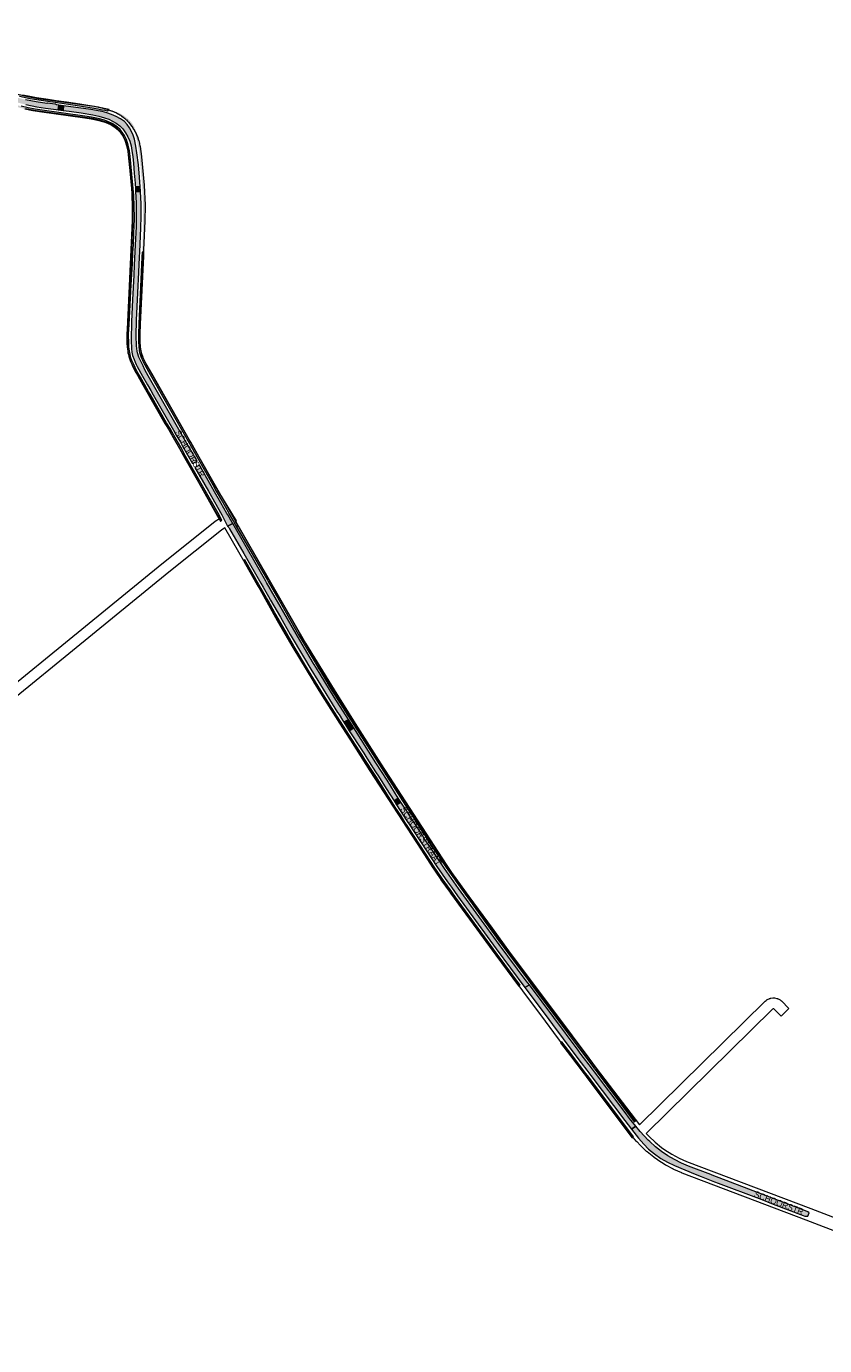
# Paper-space layout 'Layout1' of a CAD drawing. Header units: metres. Extents: x 123097 to 144122, y 392739 to 407589.
# Tile 487 of 510: x 136581 to 137538, y 402605 to 404188. Entities that reach past the tile are written whole.
import ezdxf
from ezdxf.enums import TextEntityAlignment as Align

# ---------------------------------------------------------------- set-up
doc = ezdxf.new("R2010")
doc.units = ezdxf.units.M
doc.header["$MEASUREMENT"] = 0
for name, color, linetype, lineweight in [('gs-anno-wegen algemeen tekst', 7, 'Continuous', 0), ('gs-knt-aanvullende hoofdweg', 7, 'Continuous', 0), ('gs-knt-wegen algemeen', 7, 'Continuous', 0), ('ir-ARC-asfalt-hoofdwegen-te inspecteren', 5, 'Continuous', 0), ('ir-ARC-beton-hoofdwegen-te inspecteren', 253, 'Continuous', 0)]:
    doc.layers.add(name, color=color, linetype=linetype, lineweight=lineweight)
doc.styles.add('Style-Arial', font='arial.ttf')

psp = doc.layouts.get("Layout1")

# ---------------------------------------------------------------- hatches: boundary and pattern name
at = {"layer": 'ir-ARC-asfalt-hoofdwegen-te inspecteren', "linetype": 'Continuous', "lineweight": 13}
for points in [[(136561.31, 404099.131), (136564.173, 404098.255), (136567.052, 404097.416), (136579.977, 404094.155), (136593.072, 404091.665), (136603.651, 404090.088), (136616.39, 404088.3), (136618.895, 404087.969), (136619.619, 404093.682), (136616.612, 404094.096), (136615.77, 404094.498), (136614.946, 404094.599), (136606.018, 404095.78), (136605.757, 404095.887), (136605.174, 404095.691), (136592.408, 404097.492), (136579.76, 404099.995), (136567.27, 404103.192), (136566.278, 404103.844), (136566.012, 404103.946), (136556.667, 404107.099), (136556.105, 404107.266), (136555.376, 404107.276), (136546.494, 404110.766), (136537.764, 404114.62), (136529.2, 404118.83), (136523.034, 404122.077), (136522.592, 404122.173), (136515.712, 404125.808), (136508.043, 404129.941), (136484.771, 404143.138), (136474.031, 404149.25), (136473.573, 404149.222), (136448.905, 404163.178), (136447.736, 404164.316), (136447.225, 404164.591), (136441.47, 404167.918), (136440.647, 404168.009), (136413.909, 404183.423), (136407.761, 404186.94), (136403.411, 404182.485), (136494.269, 404130.669), (136501.762, 404126.523), (136502.147, 404126.304), (136502.91, 404126.109), (136514.609, 404119.931), (136526.356, 404113.847), (136535.389, 404109.342), (136544.612, 404105.243), (136554.009, 404101.557), (136555.326, 404101.097), (136558.311, 404100.093)], [(136711.408, 403995.522), (136717.28, 403995.876), (136716.916, 404001.184), (136716.454, 404007.192), (136715.044, 404021.742), (136713.304, 404036.257), (136712.001, 404044.473), (136710.221, 404052.6), (136708.849, 404057.359), (136706.932, 404061.926), (136704.495, 404066.238), (136701.573, 404070.237), (136698.204, 404073.868), (136693.366, 404077.224), (136688.217, 404080.08), (136682.808, 404082.406), (136677.194, 404084.179), (136674.181, 404084.998), (136671.16, 404085.783), (136664.684, 404087.272), (136658.133, 404088.383), (136625.347, 404092.894), (136624.703, 404087.203), (136632.116, 404086.224), (136646.256, 404084.183), (136660.358, 404081.894), (136667.502, 404080.414), (136674.516, 404078.403), (136679.428, 404076.697), (136684.127, 404074.469), (136688.556, 404071.744), (136692.663, 404068.555), (136696.4, 404064.939), (136699.697, 404060.332), (136702.454, 404055.382), (136704.634, 404050.153), (136706.212, 404044.712), (136707.166, 404039.127), (136708.165, 404031.471), (136709.024, 404023.798), (136710.147, 404011.906), (136711.12, 404000), (136711.338, 403997.041)], [(136717.617, 403990.111), (136711.675, 403989.746), (136712.302, 403976.169), (136712.402, 403958.391), (136712.368, 403956.774), (136712.219, 403949.644), (136712.183, 403947.933), (136711.298, 403925.702), (136710.904, 403918.149), (136710.133, 403901.362), (136709.595, 403889.606), (136708.065, 403859.854), (136706.777, 403834.017), (136706.328, 403811.695), (136706.66, 403801.017), (136707.108, 403797.079), (136708.074, 403793.235), (136709.802, 403788.208), (136711.019, 403785.215), (136712.442, 403782.315), (136713.537, 403780.057), (136719.996, 403768.549), (136726.042, 403757.961), (136729.821, 403751.341), (136732.8, 403746.129), (136757.065, 403703.658), (136760.507, 403697.635), (136765.37, 403689.122), (136767.973, 403684.566), (136779.973, 403663.562), (136785.351, 403666.545), (136776.177, 403682.605), (136773.234, 403687.757), (136726.826, 403768.977), (136722.893, 403776.101), (136720.602, 403780.721), (136717.777, 403786.417), (136715.503, 403791.001), (136713.905, 403796.365), (136713.5, 403798.466), (136712.723, 403804.919), (136712.271, 403816.599), (136712.827, 403835.521), (136714.499, 403868.42), (136715.664, 403893.266), (136716.39, 403911.295), (136716.679, 403917.408), (136717.93, 403945.982), (136718.352, 403960.512), (136718.21, 403975.048)], [(136821.274, 403603.663), (136813.957, 403616.471), (136806.502, 403629.524), (136802.28, 403636.913), (136788.168, 403661.614), (136782.771, 403658.667), (136798.962, 403630.328), (136815.165, 403601.883), (136822.124, 403588.573), (136828.129, 403591.702), (136827.355, 403593.051), (136822.259, 403601.94)], [(136881.455, 403486.142), (136885.405, 403479.258), (136897.22, 403458.67), (136912.935, 403431.877), (136922.04, 403416.976), (136930.332, 403403.405), (136954.039, 403365.088), (136955.759, 403362.398), (136960.092, 403355.616), (136961.39, 403353.194), (136966.939, 403356.594), (136950.098, 403383.179), (136933.03, 403410.96), (136928.683, 403418.142), (136925.296, 403423.739), (136917.01, 403437.43), (136904.129, 403459.148), (136868.809, 403520.75), (136867.782, 403522.541), (136831.403, 403585.991), (136828.129, 403591.702), (136822.124, 403588.573), (136822.57, 403587.719), (136823.609, 403586.673), (136824.442, 403585.457), (136841.614, 403555.483), (136841.658, 403555.501), (136862.081, 403519.908), (136864.798, 403515.173), (136871.274, 403503.887), (136873.588, 403499.853)], [(136989.176, 403310.105), (136999.619, 403293.764), (137002.951, 403288.551), (137012.313, 403273.902), (137021.734, 403258.994), (137026.82, 403262.149), (137013.457, 403283.566), (137000, 403304.557), (136973.412, 403346.346), (136968.013, 403342.803), (136974.296, 403333.39), (136977.165, 403328.9), (136985.37, 403316.061)], [(137178.712, 403035.146), (137184.113, 403038.179), (137180.444, 403043.099), (137147.871, 403086.781), (137099.192, 403153.761), (137082.241, 403177.64), (137064.531, 403204.2), (137057.977, 403213.922), (137056.235, 403216.781), (137037.133, 403246.707), (137036.695, 403247.313), (137035.399, 403248.954), (137029.886, 403257.448), (137024.82, 403254.26), (137037.147, 403235.04), (137040.531, 403229.745), (137044.151, 403224.08), (137061.011, 403198.389), (137068.71, 403186.853), (137071.568, 403182.572), (137073.21, 403180.111), (137085.991, 403161.6), (137090.474, 403155.355), (137097.983, 403144.894), (137144.292, 403081.31)], [(137298.736, 402875.323), (137306.697, 402864.94), (137311.653, 402868.695), (137304.363, 402877.956), (137298.831, 402884.901), (137260.926, 402935.335), (137259.705, 402936.96), (137245.132, 402956.35), (137242.44, 402959.96), (137184.113, 403038.179), (137178.712, 403035.146), (137183.923, 403028.157), (137207.406, 402996.661), (137211.799, 402990.77), (137237.389, 402956.448), (137246.111, 402944.75), (137253.037, 402935.749), (137257.975, 402929.326)]]:
    psp.add_hatch(color=5, dxfattribs=at).paths.add_polyline_path(points, flags=0)
at = {"layer": 'ir-ARC-asfalt-hoofdwegen-te inspecteren', "linetype": 'Continuous', "lineweight": 13, "extrusion": (0, 0, -1)}
psp.add_hatch(color=5, dxfattribs=at).paths.add_polyline_path([(-137375.071, 402820.885), (-137366.554, 402824.443), (-137358.293, 402828.56), (-137350.323, 402833.217), (-137342.681, 402838.393), (-137335.399, 402844.066), (-137328.511, 402850.21), (-137326.712, 402852.067), (-137321.912, 402857.129), (-137317.124, 402862.319), (-137311.746, 402868.577), (-137311.653, 402868.695), (-137306.697, 402864.94), (-137315.009, 402854.207), (-137321.299, 402846.926), (-137326.911, 402841.203), (-137334.059, 402835.309), (-137341.678, 402830.039), (-137349.714, 402825.428), (-137358.11, 402821.511), (-137383.02, 402811.011), (-137390.357, 402808.112), (-137406.121, 402802.007), (-137410.673, 402800.471), (-137459.639, 402781.887), (-137469.606, 402777.887), (-137476.649, 402775.172), (-137512.714, 402761.405), (-137514.725, 402760.637), (-137518.2, 402760.715), (-137519.835, 402764.896), (-137518.242, 402765.995), (-137517.538, 402766.267), (-137491.562, 402776.313), (-137403.332, 402810.057), (-137401.797, 402810.645)], flags=0)
at = {"layer": 'ir-ARC-beton-hoofdwegen-te inspecteren', "linetype": 'Continuous', "lineweight": 13}
for points in [[(136606.358, 404098.258), (136615.257, 404096.959), (136644.455, 404092.679), (136664.098, 404089.551), (136671.708, 404088.08), (136674.817, 404087.385), (136677.909, 404086.612), (136680.053, 404088.119), (136678.101, 404088.661), (136676.139, 404089.171), (136670.331, 404090.487), (136664.468, 404091.525), (136644.807, 404094.672), (136628.906, 404096.936), (136616.424, 404098.787), (136606.781, 404100.216), (136592.66, 404102.341), (136586.731, 404103.417), (136576.45, 404105.551), (136566.319, 404108.308), (136563.167, 404109.303), (136560.034, 404110.358), (136559.027, 404110.712), (136550.389, 404114.037), (136541.91, 404117.747), (136533.607, 404121.837), (136531.732, 404122.813), (136528.105, 404124.676), (136528.435, 404125.226), (136523.104, 404128.024), (136510.825, 404134.763), (136474.815, 404155.006), (136474.532, 404154.457), (136454.185, 404166.008), (136454.511, 404166.56), (136416.833, 404188.006), (136415.313, 404185.74), (136442.942, 404170.072), (136448.543, 404166.891), (136475.401, 404151.631), (136486.122, 404145.541), (136518.22, 404127.635), (136524.252, 404124.378), (136530.428, 404121.177), (136531.627, 404120.557), (136539.948, 404116.411), (136548.446, 404112.642), (136557.104, 404109.257), (136557.378, 404109.162), (136562.491, 404107.391), (136566.716, 404106.065), (136572.295, 404104.49), (136585.279, 404101.62), (136598.394, 404099.42)], [(136705.8, 403904.477), (136707.753, 403903.007), (136708.485, 403916.854), (136708.957, 403925.792), (136709.669, 403939.263), (136709.977, 403949.696), (136710.154, 403955.714), (136710.171, 403956.829), (136710.199, 403958.592), (136710.095, 403971.865), (136709.484, 403985.125), (136705.188, 404031.9), (136704.261, 404038.853), (136702.74, 404045.701), (136700.635, 404052.393), (136698.438, 404056.924), (136695.69, 404061.143), (136693.081, 404064.323), (136690.023, 404067.074), (136686.83, 404069.505), (136683.395, 404071.58), (136678.963, 404073.637), (136674.375, 404075.317), (136666.661, 404077.455), (136658.844, 404079.181), (136650.947, 404080.491), (136599.452, 404087.492), (136591.074, 404088.561), (136582.772, 404090.111), (136574.573, 404092.136), (136566.321, 404094.288), (136565.866, 404092.294), (136572.239, 404090.574), (136578.661, 404089.048), (136588.333, 404087.202), (136599.162, 404085.486), (136650.59, 404078.481), (136658.366, 404077.194), (136666.064, 404075.499), (136673.662, 404073.4), (136678.007, 404071.817), (136682.207, 404069.881), (136685.536, 404067.898), (136688.638, 404065.575), (136691.538, 404063.007), (136694.003, 404060.019), (136696.642, 404055.989), (136698.742, 404051.653), (136700.777, 404045.126), (136702.259, 404038.452), (136703.177, 404031.677), (136707.468, 403985.075), (136707.867, 403977.106), (136708.112, 403969.253), (136708.091, 403955.768), (136707.996, 403950.9), (136707.727, 403940.744)], [(136833.308, 403587.052), (136833.769, 403590.289), (136831.558, 403594.135), (136832.867, 403594.902), (136805.942, 403638.992), (136777.825, 403689.163), (136776.48, 403691.563), (136730.963, 403771.502), (136728.202, 403776.351), (136724.35, 403783.093), (136722.994, 403785.541), (136721.573, 403788.484), (136719.714, 403792.961), (136718.386, 403797.623), (136717.608, 403802.408), (136717.13, 403810.684), (136717.158, 403818.974), (136717.59, 403830.929), (136721.407, 403912.309), (136721.559, 403915.532), (136721.643, 403917.33), (136719.609, 403917.317), (136719.319, 403911.117), (136715.569, 403830.991), (136715.139, 403819.046), (136715.128, 403809.673), (136715.375, 403804.289), (136716.102, 403798.949), (136716.527, 403796.826), (136716.791, 403795.675), (136717.076, 403794.535), (136718.348, 403790.929), (136719.836, 403787.407), (136721.193, 403784.628), (136722.684, 403781.92), (136725.228, 403777.444), (136729.23, 403770.336), (136774.893, 403690.261), (136778.459, 403683.898), (136804.173, 403637.976), (136808.333, 403630.547), (136815.806, 403617.489), (136823.13, 403604.75), (136824.118, 403603.031), (136829.19, 403594.213)], [(136813.582, 403593.882), (136815.28, 403595.812), (136812.174, 403601.405), (136810.127, 403600.339), (136813.193, 403595.121)], [(137040.096, 403246.252), (137041.808, 403247.248), (136948.838, 403392.501), (136936.47, 403412.979), (136920.13, 403440.369), (136910.03, 403457.649), (136833.769, 403590.289), (136833.308, 403587.052), (136869.741, 403523.709), (136870.762, 403521.933), (136883.377, 403500), (136906.616, 403459.097), (136927.097, 403424.8), (136930.451, 403419.172), (136934.749, 403411.959), (136947.169, 403391.429), (137039.043, 403247.898)], [(136842.762, 403548.25), (136841.035, 403547.27), (136843.358, 403543.034), (136857.622, 403517.903), (136860.56, 403512.683), (136881.556, 403475.471), (136890.879, 403459.185), (136900.313, 403442.964), (136924.179, 403403.374), (136925.079, 403401.88), (136935.609, 403384.888), (136951.419, 403359.8), (136956.431, 403352.029), (136997.108, 403288.951), (136998.962, 403286.076), (137034.036, 403231.689), (137034.757, 403233.498), (137030.105, 403240.821), (137023.259, 403251.452), (137000.645, 403287.157), (136997.376, 403292.228), (136986.839, 403308.568), (136982.976, 403314.559), (136974.705, 403327.385), (136971.875, 403331.774), (136957.533, 403354.014), (136953.17, 403360.78), (136937.278, 403385.97), (136927.529, 403401.68), (136919.241, 403415.344), (136902.015, 403444.048), (136892.55, 403460.319), (136882.598, 403477.743), (136878.731, 403484.586), (136870.986, 403498.309), (136868.698, 403502.371), (136862.272, 403513.74), (136859.579, 403518.488), (136842.808, 403548.095)], [(137058.274, 403218.05), (137066.44, 403205.518), (137084.302, 403179.039), (137104.99, 403149.669), (137149.58, 403088.329), (137182.31, 403044.454), (137185.961, 403039.562), (137215.473, 403000), (137244.245, 402961.612), (137261.516, 402938.57), (137261.631, 402938.416), (137262.843, 402936.801), (137309.907, 402874.058), (137311.554, 402875.278), (137245.732, 402963.006), (137217.976, 403000), (137151.221, 403089.43), (137106.55, 403150.889), (137085.93, 403180.169), (137067.732, 403207.169), (137054.775, 403227.047), (137044.33, 403243.309), (137041.808, 403247.248), (137040.096, 403246.252), (137051.152, 403228.98)], [(137089.552, 403148.221), (137143.701, 403073.739), (137171.232, 403036.848), (137172.86, 403037.94), (137145.3, 403074.889), (137095.657, 403143.205), (137090.93, 403149.71), (137088.876, 403152.626), (137079.492, 403165.95), (137069.267, 403181.003), (137066.373, 403185.264), (137038.315, 403228.269), (137034.757, 403233.498), (137034.036, 403231.689), (137036.33, 403228.131), (137042.127, 403219.142), (137065.459, 403183.058), (137067.635, 403179.858), (137077.861, 403164.82), (137087.399, 403151.278)], [(137307.3, 402854.798), (137308.923, 402856.079), (137255.247, 402927.328), (137250.4, 402933.768), (137234.916, 402954.295), (137223.038, 402969.985), (137221.407, 402968.802), (137233.294, 402953.067), (137249.65, 402931.417), (137252.077, 402928.154), (137276.953, 402895.179)]]:
    psp.add_hatch(color=252, dxfattribs=at).paths.add_polyline_path(points, flags=0)
h = psp.add_hatch(color=252, dxfattribs=at)
h.paths.add_polyline_path([(136680.053, 404088.119), (136677.909, 404086.612, -0.03933694), (136690.327, 404082.634, -0.07595898), (136701.037, 404075.653, -0.05095444), (136705.554, 404070.967, -0.08401797), (136710.292, 404061.702, -0.02479964), (136712.604, 404053.446, -0.03088721), (136715.873, 404035.825), (136716.571, 404030.313), (136717.169, 404024.79), (136718.71, 404007.42), (136719.188, 404001.321), (136719.93, 403991.416), (136720.572, 403974.274), (136720.67, 403954.5), (136720.394, 403937.347), (136719.965, 403924.921), (136719.609, 403917.317), (136721.643, 403917.33), (136721.995, 403924.842), (136722.432, 403937.388, 0.01127019), (136722.577, 403973.856, 0.01564286), (136721.38, 404000), (136721.146, 404002.899), (136720.855, 404006.209), (136719.207, 404024.953, 0.02128319), (136714.561, 404053.912, 0.04844607), (136710.564, 404066.292, 0.11971207), (136702.341, 404077.155, 0.07230538), (136691.861, 404084.096, 0.0248699)])
h.paths.add_polyline_path([(136721.669, 403962.977), (136721.411, 403963.473), (136721.652, 403963.977), (136721.911, 403963.481)], flags=17)
at = {"layer": 'ir-ARC-beton-hoofdwegen-te inspecteren', "linetype": 'Continuous', "lineweight": 13, "extrusion": (0, 0, -1)}
psp.add_hatch(color=252, dxfattribs=at).paths.add_polyline_path([(-136703.413, 403807.163), (-136703.351, 403818.724), (-136703.794, 403830.277), (-136706.437, 403878.096), (-136707.753, 403903.007), (-136705.8, 403904.477), (-136701.767, 403830.383), (-136701.335, 403818.681), (-136701.411, 403806.971), (-136701.944, 403800.46), (-136702.21, 403798.713), (-136702.537, 403796.571), (-136702.957, 403794.446), (-136703.539, 403792.074), (-136704.237, 403789.733), (-136705.116, 403787.38), (-136706.044, 403785.046), (-136707.028, 403782.714), (-136708.061, 403780.403), (-136710.769, 403774.892), (-136713.756, 403769.526), (-136716.308, 403765.06), (-136720.334, 403758.014), (-136746.918, 403711.489), (-136752.704, 403702.304), (-136756.87, 403694.974), (-136764.349, 403681.813), (-136770.639, 403669.898), (-136787.06, 403641.139), (-136810.127, 403600.339), (-136812.174, 403601.405), (-136771.65, 403672.232), (-136765.92, 403683.187), (-136763.108, 403688.106), (-136757.583, 403697.77), (-136755.583, 403701.269), (-136752.988, 403705.809), (-136748.671, 403712.587), (-136730.228, 403744.71), (-136727.222, 403749.945), (-136722.562, 403758.139), (-136717.47, 403767.094), (-136713.216, 403774.575), (-136711.075, 403778.748), (-136709.097, 403783.012), (-136707.326, 403787.273), (-136706.14, 403790.427), (-136705.562, 403792.51), (-136704.625, 403796.609), (-136703.95, 403800.76), (-136703.598, 403804.052)], flags=0)

# ---------------------------------------------------------------- linework, layer by layer
at = {"layer": 'gs-knt-aanvullende hoofdweg', "color": 7, "linetype": 'Continuous', "flags": 128}
for points in [[(136570.533, 404106.866), (136582.485, 404103.898), (136594.677, 404101.671), (136661.812, 404092.27), (136662.17, 404092.211), (136666.724, 404091.347), (136667.062, 404091.275), (136671.808, 404090.146), (136672.093, 404090.072), (136677.71, 404088.501), (136677.93, 404088.436), (136678.148, 404088.364), (136682.678, 404086.793), (136682.966, 404086.687), (136683.249, 404086.569), (136688.667, 404084.178), (136688.897, 404084.072), (136688.999, 404084.021), (136689.043, 404083.998), (136689.123, 404083.958), (136689.286, 404083.872), (136689.364, 404083.831), (136689.448, 404083.786), (136689.603, 404083.703), (136689.61, 404083.699), (136689.772, 404083.611), (136689.842, 404083.573), (136689.934, 404083.523), (136690.08, 404083.443), (136690.095, 404083.435), (136690.256, 404083.345), (136690.318, 404083.31), (136690.416, 404083.255), (136690.554, 404083.178), (136690.576, 404083.165), (136690.736, 404083.074), (136690.791, 404083.043), (136690.896, 404082.982), (136691.026, 404082.907), (136691.055, 404082.89), (136691.262, 404082.77), (136692.151, 404082.255), (136692.425, 404082.093), (136692.693, 404081.919), (136693.567, 404081.333), (136693.765, 404081.2), (136693.793, 404081.182), (136693.901, 404081.109), (136694.019, 404081.03), (136694.036, 404081.018), (136694.171, 404080.927), (136694.243, 404080.878), (136694.306, 404080.835), (136694.44, 404080.742), (136694.467, 404080.723), (136694.574, 404080.649), (136694.69, 404080.568), (136694.708, 404080.556), (136694.841, 404080.462), (136694.912, 404080.411), (136694.974, 404080.367), (136695.039, 404080.32), (136695.107, 404080.273), (136695.133, 404080.254), (136695.239, 404080.178), (136695.354, 404080.095), (136695.372, 404080.082), (136695.504, 404079.986), (136695.573, 404079.935), (136695.635, 404079.89), (136695.763, 404079.795), (136695.766, 404079.793), (136695.769, 404079.791), (136695.793, 404079.774), (136695.897, 404079.696), (136696.01, 404079.612), (136696.028, 404079.598), (136696.159, 404079.5), (136696.228, 404079.448), (136696.289, 404079.402), (136696.418, 404079.303), (136696.443, 404079.284), (136696.548, 404079.204), (136696.659, 404079.118), (136696.677, 404079.104), (136696.806, 404079.004), (136696.873, 404078.951), (136696.934, 404078.903), (136697.062, 404078.803), (136697.087, 404078.783), (136697.19, 404078.701), (136697.299, 404078.614), (136697.491, 404078.461), (136697.512, 404078.444), (136697.774, 404078.234), (136697.933, 404078.1), (136698.141, 404077.926), (136698.325, 404077.77), (136698.349, 404077.75), (136698.556, 404077.575), (136700.002, 404076.356), (136700.295, 404076.096), (136700.575, 404075.82), (136701.93, 404074.42), (136702.081, 404074.265), (136702.118, 404074.226), (136702.239, 404074.101), (136702.307, 404074.03), (136702.397, 404073.936), (136702.494, 404073.833), (136702.554, 404073.77), (136702.681, 404073.635), (136702.71, 404073.603), (136702.768, 404073.54), (136702.866, 404073.436), (136703.008, 404073.278), (136703.054, 404073.224), (136703.235, 404073.005), (136707.169, 404068.054), (136707.384, 404067.769), (136707.586, 404067.475), (136709.309, 404064.822), (136709.495, 404064.521), (136709.666, 404064.21), (136712.596, 404058.607), (136712.736, 404058.325), (136712.864, 404058.036), (136714.161, 404054.948), (136714.266, 404054.682), (136714.285, 404054.633), (136714.313, 404054.554), (136714.363, 404054.412), (136714.395, 404054.313), (136715.297, 404051.472), (136715.396, 404051.132), (136716.21, 404048.076), (136716.222, 404048.025), (136716.248, 404047.929), (136716.318, 404047.613), (136716.937, 404044.511), (136716.981, 404044.27), (136717.017, 404044.028), (136718.633, 404031.837), (136718.663, 404031.575), (136721.952, 403997.681), (136721.969, 403997.476), (136721.98, 403997.271), (136722.965, 403973.782), (136722.972, 403973.447), (136722.921, 403954.476), (136722.913, 403954.148), (136716.472, 403815.474), (136716.408, 403812.051), (136716.523, 403808.729), (136716.809, 403805.515), (136717.961, 403798.764), (136718.767, 403795.602), (136719.774, 403792.263), (136720.853, 403789.492), (136723.776, 403783.239), (136828.179, 403600.169), (136915.583, 403448.14), (136949.896, 403391.971), (136977.916, 403347.234), (137005.773, 403303.176), (137084.086, 403182.779), (137090.68, 403173.013), (137111.529, 403144.044), (137111.531, 403144.042), (137139.33, 403106.193), (137139.339, 403106.18), (137161.22, 403076.259), (137161.223, 403076.255), (137215.392, 403003.656), (137255.248, 402950.241), (137264.258, 402938.275), (137316.144, 402870.216)], [(136812.231, 403597.815), (136710.578, 403776.063), (136710.433, 403776.33), (136710.299, 403776.602), (136707.142, 403783.356), (136707.041, 403783.581), (136706.947, 403783.81), (136705.671, 403787.086), (136705.569, 403787.363), (136705.479, 403787.644), (136704.34, 403791.421), (136704.253, 403791.734), (136703.332, 403795.347), (136703.263, 403795.642), (136703.206, 403795.939), (136701.952, 403803.287), (136701.907, 403803.585), (136701.874, 403803.885), (136701.544, 403807.601), (136701.529, 403807.802), (136701.52, 403808.003), (136701.39, 403811.729), (136701.385, 403811.931), (136701.386, 403812.132), (136701.456, 403815.86), (136701.463, 403816.067), (136707.902, 403954.68), (136707.952, 403973.32), (136706.982, 403996.436), (136703.726, 404029.994), (136702.159, 404041.811), (136701.652, 404044.356), (136700.147, 404049.528), (136699.138, 404051.929), (136696.52, 404056.937), (136695.185, 404058.992), (136691.696, 404063.384), (136690.892, 404064.22), (136690.855, 404064.258), (136690.762, 404064.351), (136690.733, 404064.38), (136690.631, 404064.48), (136690.61, 404064.5), (136690.5, 404064.608), (136690.487, 404064.621), (136690.368, 404064.736), (136690.363, 404064.74), (136690.238, 404064.859), (136690.234, 404064.863), (136690.113, 404064.978), (136690.101, 404064.989), (136689.987, 404065.096), (136689.967, 404065.115), (136689.861, 404065.213), (136689.832, 404065.239), (136689.734, 404065.329), (136689.697, 404065.364), (136689.607, 404065.445), (136689.561, 404065.487), (136689.479, 404065.561), (136689.424, 404065.61), (136689.35, 404065.676), (136689.287, 404065.732), (136689.221, 404065.79), (136689.149, 404065.854), (136689.092, 404065.903), (136689.01, 404065.974), (136688.963, 404066.017), (136688.871, 404066.095), (136688.831, 404066.128), (136688.731, 404066.213), (136688.59, 404066.332), (136688.45, 404066.45), (136688.407, 404066.486), (136688.309, 404066.568), (136688.293, 404066.582), (136688.176, 404066.676), (136688.166, 404066.683), (136686.413, 404068.022), (136684.895, 404069.056), (136684.74, 404069.155), (136684.704, 404069.178), (136684.585, 404069.253), (136684.513, 404069.299), (136684.429, 404069.351), (136684.32, 404069.418), (136684.273, 404069.447), (136684.127, 404069.536), (136684.116, 404069.543), (136682.267, 404070.584), (136677.466, 404072.703), (136673.443, 404074.098), (136668.189, 404075.568), (136663.754, 404076.623), (136659.549, 404077.421), (136592.44, 404086.818), (136592.131, 404086.867), (136579.554, 404089.165)], [(137810.851, 402642.707), (137516.339, 402755.79), (137367.293, 402812.379), (137367.11, 402812.451), (137366.929, 402812.529), (137357.355, 402816.751), (137357.095, 402816.872), (137356.839, 402817.002), (137347.617, 402821.943), (137347.367, 402822.084), (137347.122, 402822.233), (137338.303, 402827.864), (137338.123, 402827.983), (137337.947, 402828.106), (137333.706, 402831.171), (137333.533, 402831.299), (137333.365, 402831.432), (137325.248, 402838.036), (137325.029, 402838.221), (137324.817, 402838.415), (137317.229, 402845.619), (137317.075, 402845.769), (137316.926, 402845.924), (137313.344, 402849.738), (137313.219, 402849.874), (137313.098, 402850.013), (137309.006, 402854.823), (137308.984, 402854.848), (137308.774, 402855.109), (137308.754, 402855.136), (137252.3, 402929.187), (137252.273, 402929.222), (137243.24, 402941.218), (137243.22, 402941.244), (137213.636, 402980.883), (137203.352, 402994.675), (137149.163, 403067.302), (137149.125, 403067.353), (137149.12, 403067.36), (137099.402, 403135.183), (137099.398, 403135.188), (137099.36, 403135.241), (137078.424, 403164.33), (137078.295, 403164.515), (137071.602, 403174.428), (137071.531, 403174.535), (136993.156, 403295.027), (136993.103, 403295.109), (136965.212, 403339.221), (136965.195, 403339.248), (136937.144, 403384.034), (136937.1, 403384.105), (136902.713, 403440.395), (136902.611, 403440.567), (136818.727, 403586.475)], [(137324.323, 402859.998), (137324.419, 402859.886), (137327.727, 402856.363), (137334.95, 402849.505), (137342.676, 402843.219), (137346.568, 402840.408), (137354.964, 402835.047), (137363.679, 402830.377), (137372.809, 402826.351), (137521.684, 402769.827), (137521.71, 402769.817), (137823.732, 402653.851), (137883.368, 402630.986), (137913.723, 402619.708), (137938.478, 402610.952), (137938.727, 402610.859), (137938.972, 402610.757), (137948.575, 402606.574), (137948.904, 402606.421), (137949.227, 402606.251), (137949.54, 402606.067), (137950.563, 402605.431)]]:
    psp.add_lwpolyline(points, dxfattribs=at)
at = {"layer": 'gs-knt-wegen algemeen', "color": 7, "linetype": 'Continuous', "flags": 128}
for points in [[(136444.149, 403299.4), (136743.181, 403543.275), (136743.235, 403543.319), (136806.768, 403594.005), (136806.94, 403594.137), (136807.116, 403594.264), (136812.231, 403597.815)], [(136818.727, 403586.475), (136814.718, 403583.692), (136751.384, 403533.165), (136751.382, 403533.163), (136751.379, 403533.161), (136452.378, 403289.312)]]:
    psp.add_lwpolyline(points, dxfattribs=at)
for points in [[(137316.144, 402870.216), (137466.742, 403018.387), (137466.945, 403018.577), (137467.155, 403018.76), (137468.21, 403019.633), (137468.459, 403019.829), (137468.718, 403020.013), (137468.985, 403020.185), (137469.261, 403020.343), (137469.544, 403020.487), (137471.816, 403021.579), (137472.084, 403021.7), (137472.357, 403021.809), (137472.635, 403021.906), (137472.917, 403021.989), (137473.202, 403022.061), (137473.491, 403022.119), (137473.781, 403022.164), (137476.28, 403022.494), (137476.572, 403022.526), (137476.865, 403022.544), (137477.159, 403022.55), (137477.453, 403022.542), (137477.746, 403022.521), (137478.038, 403022.487), (137478.328, 403022.439), (137480.805, 403021.976), (137481.093, 403021.916), (137481.378, 403021.842), (137481.659, 403021.756), (137481.937, 403021.657), (137482.209, 403021.545), (137482.476, 403021.422), (137482.737, 403021.286), (137484.948, 403020.075), (137485.216, 403019.919), (137485.478, 403019.751), (137485.73, 403019.57), (137485.974, 403019.377), (137486.209, 403019.173), (137486.433, 403018.958), (137495.427, 403009.921), (137495.429, 403009.919, -0.40526614), (137495.429, 403009.905), (137495.427, 403009.903)], [(137495.427, 403009.903), (137486.215, 403000.734, -0.39028878), (137486.201, 403000.734), (137477.867, 403009.108), (137477.392, 403009.369), (137476.956, 403009.45), (137476.516, 403009.392), (137475.9, 403009.096), (137475.675, 403008.91), (137324.323, 402859.998)]]:
    psp.add_lwpolyline(points, format="xyb", dxfattribs=at)
at = {"layer": 'ir-ARC-asfalt-hoofdwegen-te inspecteren', "color": 5, "linetype": 'Continuous', "lineweight": 13, "flags": 128}
psp.add_lwpolyline([(136579.977, 404094.155), (136593.072, 404091.665), (136603.651, 404090.088), (136616.39, 404088.3), (136618.895, 404087.969), (136619.619, 404093.682), (136616.612, 404094.096), (136615.77, 404094.498), (136614.946, 404094.599), (136606.018, 404095.78), (136605.757, 404095.887), (136605.174, 404095.691), (136592.408, 404097.492), (136579.76, 404099.995)], dxfattribs=at)
for points in [[(136618.895, 404087.969), (136624.703, 404087.203), (136625.347, 404092.894), (136619.619, 404093.682)], [(136711.408, 403995.522), (136717.28, 403995.876), (136716.916, 404001.184), (136716.454, 404007.192), (136715.044, 404021.742), (136713.304, 404036.257), (136712.001, 404044.473), (136710.221, 404052.6), (136708.849, 404057.359), (136706.932, 404061.926), (136704.495, 404066.238), (136701.573, 404070.237), (136698.204, 404073.868), (136693.366, 404077.224), (136688.217, 404080.08), (136682.808, 404082.406), (136677.194, 404084.179), (136674.181, 404084.998), (136671.16, 404085.783), (136664.684, 404087.272), (136658.133, 404088.383), (136625.347, 404092.894), (136624.703, 404087.203), (136632.116, 404086.224), (136646.256, 404084.183), (136660.358, 404081.894), (136667.502, 404080.414), (136674.516, 404078.403), (136679.428, 404076.697), (136684.127, 404074.469), (136688.556, 404071.744), (136692.663, 404068.555), (136696.4, 404064.939), (136699.697, 404060.332), (136702.454, 404055.382), (136704.634, 404050.153), (136706.212, 404044.712), (136707.166, 404039.127), (136708.165, 404031.471), (136709.024, 404023.798), (136710.147, 404011.906), (136711.12, 404000), (136711.338, 403997.041)], [(136711.408, 403995.522), (136711.675, 403989.746), (136717.617, 403990.111), (136717.28, 403995.876)]]:
    psp.add_lwpolyline(points, close=True, dxfattribs=at)
at = {"layer": 'ir-ARC-asfalt-hoofdwegen-te inspecteren', "color": 5, "linetype": 'Continuous', "lineweight": 13}
for points in [[(136717.617, 403990.111), (136711.675, 403989.746), (136712.302, 403976.169), (136712.402, 403958.391), (136712.368, 403956.774), (136712.219, 403949.644), (136712.183, 403947.933), (136711.298, 403925.702), (136710.904, 403918.149), (136710.133, 403901.362), (136709.595, 403889.606), (136708.065, 403859.854), (136706.777, 403834.017), (136706.328, 403811.695), (136706.66, 403801.017), (136707.108, 403797.079), (136708.074, 403793.235), (136709.802, 403788.208), (136711.019, 403785.215), (136712.442, 403782.315), (136713.537, 403780.057), (136719.996, 403768.549), (136726.042, 403757.961), (136729.821, 403751.341), (136732.8, 403746.129), (136757.065, 403703.658), (136760.507, 403697.635), (136765.37, 403689.122), (136767.973, 403684.566), (136779.973, 403663.562), (136785.351, 403666.545), (136776.177, 403682.605), (136773.234, 403687.757), (136726.826, 403768.977), (136722.893, 403776.101), (136720.602, 403780.721), (136717.777, 403786.417), (136715.503, 403791.001), (136713.905, 403796.365), (136713.5, 403798.466), (136712.723, 403804.919), (136712.271, 403816.599), (136712.827, 403835.521), (136714.499, 403868.42), (136715.664, 403893.266), (136716.39, 403911.295), (136716.679, 403917.408), (136717.93, 403945.982), (136718.352, 403960.512), (136718.21, 403975.048)], [(136821.274, 403603.663), (136813.957, 403616.471), (136806.502, 403629.524), (136802.28, 403636.913), (136788.168, 403661.614), (136782.771, 403658.667), (136798.962, 403630.328), (136815.165, 403601.883), (136822.124, 403588.573), (136828.129, 403591.702), (136827.355, 403593.051), (136822.259, 403601.94)], [(136881.455, 403486.142), (136885.405, 403479.258), (136897.22, 403458.67), (136912.935, 403431.877), (136922.04, 403416.976), (136930.332, 403403.405), (136954.039, 403365.088), (136955.759, 403362.398), (136960.092, 403355.616), (136961.39, 403353.194), (136966.939, 403356.594), (136950.098, 403383.179), (136933.03, 403410.96), (136928.683, 403418.142), (136925.296, 403423.739), (136917.01, 403437.43), (136904.129, 403459.148), (136868.809, 403520.75), (136867.782, 403522.541), (136831.403, 403585.991), (136828.129, 403591.702), (136822.124, 403588.573), (136822.57, 403587.719), (136823.609, 403586.673), (136824.442, 403585.457), (136841.614, 403555.483), (136841.658, 403555.501), (136862.081, 403519.908), (136864.798, 403515.173), (136871.274, 403503.887), (136873.588, 403499.853)], [(136961.39, 403353.194), (136968.013, 403342.803), (136973.412, 403346.346), (136966.939, 403356.594)], [(136989.176, 403310.105), (136999.619, 403293.764), (137002.951, 403288.551), (137012.313, 403273.902), (137021.734, 403258.994), (137026.82, 403262.149), (137013.457, 403283.566), (137000, 403304.557), (136973.412, 403346.346), (136968.013, 403342.803), (136974.296, 403333.39), (136977.165, 403328.9), (136985.37, 403316.061)], [(137021.734, 403258.994), (137024.82, 403254.26), (137029.886, 403257.448), (137026.82, 403262.149)], [(137178.712, 403035.146), (137184.113, 403038.179), (137180.444, 403043.099), (137147.871, 403086.781), (137099.192, 403153.761), (137082.241, 403177.64), (137064.531, 403204.2), (137057.977, 403213.922), (137056.235, 403216.781), (137037.133, 403246.707), (137036.695, 403247.313), (137035.399, 403248.954), (137029.886, 403257.448), (137024.82, 403254.26), (137037.147, 403235.04), (137040.531, 403229.745), (137044.151, 403224.08), (137061.011, 403198.389), (137068.71, 403186.853), (137071.568, 403182.572), (137073.21, 403180.111), (137085.991, 403161.6), (137090.474, 403155.355), (137097.983, 403144.894), (137144.292, 403081.31)], [(137298.736, 402875.323), (137306.697, 402864.94), (137311.653, 402868.695), (137304.363, 402877.956), (137298.831, 402884.901), (137260.926, 402935.335), (137259.705, 402936.96), (137245.132, 402956.35), (137242.44, 402959.96), (137184.113, 403038.179), (137178.712, 403035.146), (137183.923, 403028.157), (137207.406, 402996.661), (137211.799, 402990.77), (137237.389, 402956.448), (137246.111, 402944.75), (137253.037, 402935.749), (137257.975, 402929.326)], [(137375.071, 402820.885), (137366.554, 402824.443), (137358.293, 402828.56), (137350.323, 402833.217), (137342.681, 402838.393), (137335.399, 402844.066), (137328.511, 402850.21), (137326.712, 402852.067), (137321.912, 402857.129), (137317.124, 402862.319), (137311.746, 402868.577), (137311.653, 402868.695), (137306.697, 402864.94), (137315.009, 402854.207), (137321.299, 402846.926), (137326.911, 402841.203), (137334.059, 402835.309), (137341.678, 402830.039), (137349.714, 402825.428), (137358.11, 402821.511), (137383.02, 402811.011), (137390.357, 402808.112), (137406.121, 402802.007), (137410.673, 402800.471), (137459.639, 402781.887), (137469.606, 402777.887), (137476.649, 402775.172), (137512.714, 402761.405), (137514.725, 402760.637), (137518.2, 402760.715), (137519.835, 402764.896), (137518.242, 402765.995), (137517.538, 402766.267), (137491.562, 402776.313), (137403.332, 402810.057), (137401.797, 402810.645)]]:
    psp.add_lwpolyline(points, close=True, dxfattribs=at)
for points in [[(136618.895, 404087.969), (136624.703, 404087.203), (136619.619, 404093.682), (136625.347, 404092.894)], [(136961.39, 403353.194), (136968.013, 403342.803), (136966.939, 403356.594), (136973.412, 403346.346)]]:
    psp.add_solid(points, dxfattribs=at)
at = {"layer": 'ir-ARC-asfalt-hoofdwegen-te inspecteren', "color": 5, "linetype": 'Continuous', "lineweight": 13, "extrusion": (0, 0, -1)}
for points in [[(-136711.408, 403995.522), (-136711.675, 403989.746), (-136717.28, 403995.876), (-136717.617, 403990.111)], [(-137021.734, 403258.994), (-137024.82, 403254.26), (-137026.82, 403262.149), (-137029.886, 403257.448)]]:
    psp.add_solid(points, dxfattribs=at)
at = {"layer": 'ir-ARC-beton-hoofdwegen-te inspecteren', "color": 252, "linetype": 'Continuous', "lineweight": 13, "flags": 128}
for points in [[(136572.295, 404104.49), (136585.279, 404101.62), (136598.394, 404099.42), (136606.358, 404098.258), (136615.257, 404096.959), (136644.455, 404092.679), (136664.098, 404089.551), (136671.708, 404088.08), (136674.817, 404087.385), (136677.909, 404086.612), (136680.053, 404088.119), (136678.101, 404088.661), (136676.139, 404089.171), (136670.331, 404090.487), (136664.468, 404091.525), (136644.807, 404094.672), (136628.906, 404096.936), (136616.424, 404098.787), (136606.781, 404100.216), (136592.66, 404102.341), (136586.731, 404103.417), (136576.45, 404105.551)], [(136578.661, 404089.048), (136588.333, 404087.202), (136599.162, 404085.486), (136650.59, 404078.481), (136658.366, 404077.194), (136666.064, 404075.499), (136673.662, 404073.4), (136678.007, 404071.817), (136682.207, 404069.881), (136685.536, 404067.898), (136688.638, 404065.575), (136691.538, 404063.007), (136694.003, 404060.019), (136696.642, 404055.989), (136698.742, 404051.653), (136700.777, 404045.126), (136702.259, 404038.452), (136703.177, 404031.677), (136707.468, 403985.075), (136707.867, 403977.106), (136708.112, 403969.253), (136708.091, 403955.768), (136707.996, 403950.9), (136707.727, 403940.744), (136705.8, 403904.477), (136707.753, 403903.007), (136708.485, 403916.854), (136708.957, 403925.792), (136709.669, 403939.263), (136709.977, 403949.696), (136710.154, 403955.714), (136710.171, 403956.829), (136710.199, 403958.592), (136710.095, 403971.865), (136709.484, 403985.125), (136705.188, 404031.9), (136704.261, 404038.853), (136702.74, 404045.701), (136700.635, 404052.393), (136698.438, 404056.924), (136695.69, 404061.143), (136693.081, 404064.323), (136690.023, 404067.074), (136686.83, 404069.505), (136683.395, 404071.58), (136678.963, 404073.637), (136674.375, 404075.317), (136666.661, 404077.455), (136658.844, 404079.181), (136650.947, 404080.491), (136599.452, 404087.492), (136591.074, 404088.561), (136582.772, 404090.111), (136574.573, 404092.136)]]:
    psp.add_lwpolyline(points, dxfattribs=at)
for points in [[(136833.308, 403587.052), (136833.769, 403590.289), (136831.558, 403594.135), (136832.867, 403594.902), (136805.942, 403638.992), (136777.825, 403689.163), (136776.48, 403691.563), (136730.963, 403771.502), (136728.202, 403776.351), (136724.35, 403783.093), (136722.994, 403785.541), (136721.573, 403788.484), (136719.714, 403792.961), (136718.386, 403797.623), (136717.608, 403802.408), (136717.13, 403810.684), (136717.158, 403818.974), (136717.59, 403830.929), (136721.407, 403912.309), (136721.559, 403915.532), (136721.643, 403917.33), (136719.609, 403917.317), (136719.319, 403911.117), (136715.569, 403830.991), (136715.139, 403819.046), (136715.128, 403809.673), (136715.375, 403804.289), (136716.102, 403798.949), (136716.527, 403796.826), (136716.791, 403795.675), (136717.076, 403794.535), (136718.348, 403790.929), (136719.836, 403787.407), (136721.193, 403784.628), (136722.684, 403781.92), (136725.228, 403777.444), (136729.23, 403770.336), (136774.893, 403690.261), (136778.459, 403683.898), (136804.173, 403637.976), (136808.333, 403630.547), (136815.806, 403617.489), (136823.13, 403604.75), (136824.118, 403603.031), (136829.19, 403594.213)], [(136703.413, 403807.163), (136703.351, 403818.724), (136703.794, 403830.277), (136706.437, 403878.096), (136707.753, 403903.007), (136705.8, 403904.477), (136701.767, 403830.383), (136701.335, 403818.681), (136701.411, 403806.971), (136701.944, 403800.46), (136702.21, 403798.713), (136702.537, 403796.571), (136702.957, 403794.446), (136703.539, 403792.074), (136704.237, 403789.733), (136705.116, 403787.38), (136706.044, 403785.046), (136707.028, 403782.714), (136708.061, 403780.403), (136710.769, 403774.892), (136713.756, 403769.526), (136716.308, 403765.06), (136720.334, 403758.014), (136746.918, 403711.489), (136752.704, 403702.304), (136756.87, 403694.974), (136764.349, 403681.813), (136770.639, 403669.898), (136787.06, 403641.139), (136810.127, 403600.339), (136812.174, 403601.405), (136771.65, 403672.232), (136765.92, 403683.187), (136763.108, 403688.106), (136757.583, 403697.77), (136755.583, 403701.269), (136752.988, 403705.809), (136748.671, 403712.587), (136730.228, 403744.71), (136727.222, 403749.945), (136722.562, 403758.139), (136717.47, 403767.094), (136713.216, 403774.575), (136711.075, 403778.748), (136709.097, 403783.012), (136707.326, 403787.273), (136706.14, 403790.427), (136705.562, 403792.51), (136704.625, 403796.609), (136703.95, 403800.76), (136703.598, 403804.052)], [(136813.582, 403593.882), (136815.28, 403595.812), (136812.174, 403601.405), (136810.127, 403600.339), (136813.193, 403595.121)], [(137040.096, 403246.252), (137041.808, 403247.248), (136948.838, 403392.501), (136936.47, 403412.979), (136920.13, 403440.369), (136910.03, 403457.649), (136833.769, 403590.289), (136833.308, 403587.052), (136869.741, 403523.709), (136870.762, 403521.933), (136883.377, 403500), (136906.616, 403459.097), (136927.097, 403424.8), (136930.451, 403419.172), (136934.749, 403411.959), (136947.169, 403391.429), (137039.043, 403247.898)], [(136842.762, 403548.25), (136841.035, 403547.27), (136843.358, 403543.034), (136857.622, 403517.903), (136860.56, 403512.683), (136881.556, 403475.471), (136890.879, 403459.185), (136900.313, 403442.964), (136924.179, 403403.374), (136925.079, 403401.88), (136935.609, 403384.888), (136951.419, 403359.8), (136956.431, 403352.029), (136997.108, 403288.951), (136998.962, 403286.076), (137034.036, 403231.689), (137034.757, 403233.498), (137030.105, 403240.821), (137023.259, 403251.452), (137000.645, 403287.157), (136997.376, 403292.228), (136986.839, 403308.568), (136982.976, 403314.559), (136974.705, 403327.385), (136971.875, 403331.774), (136957.533, 403354.014), (136953.17, 403360.78), (136937.278, 403385.97), (136927.529, 403401.68), (136919.241, 403415.344), (136902.015, 403444.048), (136892.55, 403460.319), (136882.598, 403477.743), (136878.731, 403484.586), (136870.986, 403498.309), (136868.698, 403502.371), (136862.272, 403513.74), (136859.579, 403518.488), (136842.808, 403548.095)], [(137058.274, 403218.05), (137066.44, 403205.518), (137084.302, 403179.039), (137104.99, 403149.669), (137149.58, 403088.329), (137182.31, 403044.454), (137185.961, 403039.562), (137215.473, 403000), (137244.245, 402961.612), (137261.516, 402938.57), (137261.631, 402938.416), (137262.843, 402936.801), (137309.907, 402874.058), (137311.554, 402875.278), (137245.732, 402963.006), (137217.976, 403000), (137151.221, 403089.43), (137106.55, 403150.889), (137085.93, 403180.169), (137067.732, 403207.169), (137054.775, 403227.047), (137044.33, 403243.309), (137041.808, 403247.248), (137040.096, 403246.252), (137051.152, 403228.98)], [(137089.552, 403148.221), (137143.701, 403073.739), (137171.232, 403036.848), (137172.86, 403037.94), (137145.3, 403074.889), (137095.657, 403143.205), (137090.93, 403149.71), (137088.876, 403152.626), (137079.492, 403165.95), (137069.267, 403181.003), (137066.373, 403185.264), (137038.315, 403228.269), (137034.757, 403233.498), (137034.036, 403231.689), (137036.33, 403228.131), (137042.127, 403219.142), (137065.459, 403183.058), (137067.635, 403179.858), (137077.861, 403164.82), (137087.399, 403151.278)]]:
    psp.add_lwpolyline(points, close=True, dxfattribs=at)
at = {"layer": 'ir-ARC-beton-hoofdwegen-te inspecteren', "color": 252, "linetype": 'Continuous', "lineweight": 13}
psp.add_lwpolyline([(137307.3, 402854.798), (137308.923, 402856.079), (137255.247, 402927.328), (137250.4, 402933.768), (137234.916, 402954.295), (137223.038, 402969.985), (137221.407, 402968.802), (137233.294, 402953.067), (137249.65, 402931.417), (137252.077, 402928.154), (137276.953, 402895.179)], close=True, dxfattribs=at)

# ---------------------------------------------------------------- texts
at = {"layer": 'gs-anno-wegen algemeen tekst', "color": 7, "style": 'Style-Arial', "width": 0.909091}
for s, rotation, p in [('SCHOORSTR', 299.33275, (136777.059, 403675.531)), ('SCHOORSTRAAT', 303.042316, (137054.133, 403216.889)), ('SCHOORSTR', 339.1019, (137483.448, 402776.593))]:
    psp.add_text(s, height=7.7, rotation=rotation, dxfattribs=at).set_placement(p, align=Align.MIDDLE_CENTER)

doc.saveas('drawing.dxf')
